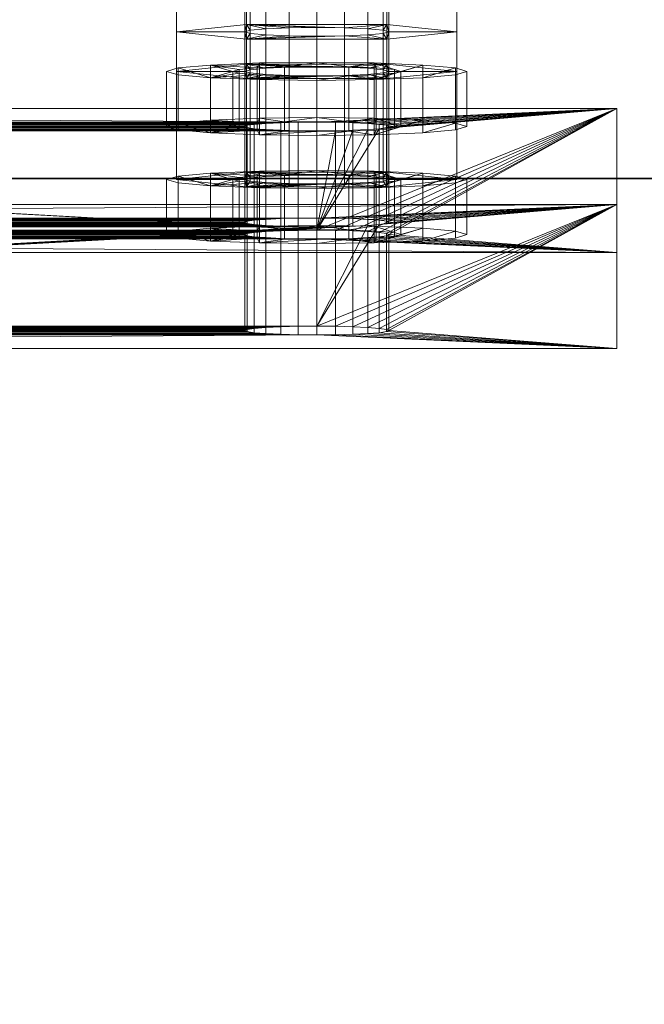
# Model space of a CAD drawing. Extents: x -0.3 to 41.3, y 0 to 17.8.
# Tile 514 of 625: x 32.9307 to 32.9827, y 9.0672 to 9.1492. Entities that reach past the tile are written whole.
import ezdxf

# ---------------------------------------------------------------- set-up
doc = ezdxf.new("R2010")
doc.units = 0
doc.header["$MEASUREMENT"] = 0
for name, color, linetype, lineweight in [('ANILHAS', 135, 'Continuous', 0), ('PLACAS_DE_BASE', 144, 'Continuous', 0), ('PORCAS', 157, 'Continuous', 0)]:
    doc.layers.add(name, color=color, linetype=linetype, lineweight=lineweight)
doc.layers.add('P24', color=7, linetype='Continuous')
doc.layers.add('S24', color=7, linetype='Continuous')

msp = doc.modelspace()

# ---------------------------------------------------------------- linework, layer by layer
at = {"layer": 'P24', "color": 12, "true_color": 0xbd0000}
for points, invisible_edges in [([(32.735, 8.98598, 195.60001), (33.135, 8.98598, 195.60001), (33.135, 9.13598, 195.60001)], 12), ([(32.735, 8.98598, 195.60001), (33.135, 8.98598, 195.60001), (33.135, 9.13598, 195.60001)], 12), ([(32.735, 8.98598, 195.60001), (33.135, 9.13598, 195.60001), (32.735, 9.13598, 195.60001)], 9), ([(32.735, 8.98598, 195.60001), (33.135, 9.13598, 195.60001), (32.735, 9.13598, 195.60001)], 9), ([(32.735, 8.98598, 196.60001), (33.135, 8.98598, 196.60001), (33.135, 9.13598, 196.60001)], 12), ([(32.735, 8.98598, 195.60001), (33.135, 8.98598, 195.60001), (33.135, 9.13598, 195.60001)], 12), ([(32.735, 8.98598, 196.60001), (33.135, 9.13598, 196.60001), (32.735, 9.13598, 196.60001)], 9), ([(32.735, 8.98598, 195.60001), (33.135, 9.13598, 195.60001), (32.735, 9.13598, 195.60001)], 9), ([(32.735, 8.98598, 199.55), (33.135, 8.98598, 199.55), (33.135, 9.13598, 199.55)], 12), ([(32.735, 8.98598, 196.6), (33.135, 8.98598, 196.6), (33.135, 9.13598, 196.6)], 12), ([(32.735, 8.98598, 199.55), (33.135, 9.13598, 199.55), (32.735, 9.13598, 199.55)], 9), ([(32.735, 8.98598, 196.6), (33.135, 9.13598, 196.6), (32.735, 9.13598, 196.6)], 9), ([(32.735, 8.98598, 200.60001), (33.135, 8.98598, 200.60001), (33.135, 9.13598, 200.60001)], 12), ([(32.735, 8.98598, 199.55001), (33.135, 8.98598, 199.55001), (33.135, 9.13598, 199.55001)], 12), ([(32.735, 8.98598, 200.60001), (33.135, 9.13598, 200.60001), (32.735, 9.13598, 200.60001)], 9), ([(32.735, 8.98598, 199.55001), (33.135, 9.13598, 199.55001), (32.735, 9.13598, 199.55001)], 9)]:
    msp.add_3dface(points, dxfattribs=dict(at, invisible_edges=invisible_edges))
for points in [[(33.135, 9.13598, 195.60001), (32.735, 9.13598, 195.60001), (32.735, 9.13598, 195.60001), (33.135, 9.13598, 195.60001)], [(33.135, 9.13598, 196.60001), (32.735, 9.13598, 196.60001), (32.735, 9.13598, 195.60001), (33.135, 9.13598, 195.60001)], [(33.135, 9.13598, 199.55), (32.735, 9.13598, 199.55), (32.735, 9.13598, 196.6), (33.135, 9.13598, 196.6)], [(33.135, 9.13598, 200.60001), (32.735, 9.13598, 200.60001), (32.735, 9.13598, 199.55001), (33.135, 9.13598, 199.55001)]]:
    msp.add_3dface(points, dxfattribs=at)
at = {"layer": 'S24', "color": 253, "true_color": 0xca95bd}
for points, invisible_edges in [([(32.435, 8.66098, 195.60001), (33.435, 8.66098, 195.60001), (33.435, 9.46098, 195.60001)], 12), ([(32.435, 8.66098, 195.10001), (33.435, 8.66098, 195.10001), (33.435, 9.46098, 195.10001)], 12), ([(32.435, 8.66098, 195.60001), (33.435, 9.46098, 195.60001), (32.435, 9.46098, 195.60001)], 9), ([(32.435, 8.66098, 195.10001), (33.435, 9.46098, 195.10001), (32.435, 9.46098, 195.10001)], 9)]:
    msp.add_3dface(points, dxfattribs=dict(at, invisible_edges=invisible_edges))

# ---------------------------------------------------------------- meshes
at = {"layer": 'ANILHAS'}
mesh = msp.add_polyface(dxfattribs=at)
corners = [(32.94295, 9.1403, 199.57206), (32.94295, 9.14489, 199.57178), (32.9439, 9.14002, 199.56729), (32.9439, 9.14059, 199.57683), (32.9439, 9.14461, 199.56701), (32.9439, 9.14518, 199.57656), (32.94661, 9.13977, 199.56324), (32.94661, 9.14083, 199.58088), (32.94661, 9.14436, 199.56296), (32.94661, 9.14542, 199.58061), (32.94845, 9.1403, 199.57206), (32.94845, 9.14489, 199.57178), (32.94898, 9.14014, 199.56938), (32.94898, 9.14046, 199.57474), (32.94898, 9.14473, 199.56911), (32.94898, 9.14505, 199.57446), (32.9505, 9.14, 199.56712), (32.9505, 9.1406, 199.577), (32.9505, 9.1446, 199.56684), (32.9505, 9.14519, 199.57673), (32.95067, 9.13961, 199.56053), (32.95067, 9.14099, 199.58359), (32.95067, 9.1442, 199.56025), (32.95067, 9.14559, 199.58331), (32.95277, 9.13991, 199.5656), (32.95277, 9.14069, 199.57852), (32.95277, 9.14451, 199.56533), (32.95277, 9.14528, 199.57824), (32.95545, 9.13955, 199.55958), (32.95545, 9.13988, 199.56507), (32.95545, 9.14072, 199.57905), (32.95545, 9.14105, 199.58454), (32.95545, 9.14414, 199.55931), (32.95545, 9.14447, 199.5648), (32.95545, 9.14531, 199.57877), (32.95545, 9.14564, 199.58426), (32.95813, 9.13991, 199.5656), (32.95813, 9.14069, 199.57852), (32.95813, 9.14451, 199.56533), (32.95813, 9.14528, 199.57824), (32.96023, 9.13961, 199.56053), (32.96023, 9.14099, 199.58359), (32.96023, 9.1442, 199.56025), (32.96023, 9.14559, 199.58331), (32.9604, 9.14, 199.56712), (32.9604, 9.1406, 199.577), (32.9604, 9.1446, 199.56684), (32.9604, 9.14519, 199.57673), (32.96192, 9.14014, 199.56938), (32.96192, 9.14046, 199.57474), (32.96192, 9.14473, 199.56911), (32.96192, 9.14505, 199.57446), (32.96245, 9.1403, 199.57206), (32.96245, 9.14489, 199.57178), (32.96429, 9.13977, 199.56324), (32.96429, 9.14083, 199.58088), (32.96429, 9.14436, 199.56296), (32.96429, 9.14542, 199.58061), (32.967, 9.14002, 199.56729), (32.967, 9.14059, 199.57683), (32.967, 9.14461, 199.56701), (32.967, 9.14518, 199.57656), (32.96795, 9.1403, 199.57206), (32.96795, 9.14489, 199.57178)]
mesh.append_faces([[corners[k] for k in face] for face in [(0, 3, 5, 1), (3, 7, 9, 5), (7, 21, 23, 9), (21, 31, 35, 23), (31, 41, 43, 35), (41, 55, 57, 43), (55, 59, 61, 57), (59, 62, 63, 61), (62, 58, 60, 63), (58, 54, 56, 60), (54, 40, 42, 56), (40, 28, 32, 42), (28, 20, 22, 32), (20, 6, 8, 22), (6, 2, 4, 8), (2, 0, 1, 4), (10, 12, 14, 11), (12, 16, 18, 14), (16, 24, 26, 18), (24, 29, 33, 26), (29, 36, 38, 33), (36, 44, 46, 38), (44, 48, 50, 46), (48, 52, 53, 50), (52, 49, 51, 53), (49, 45, 47, 51), (45, 37, 39, 47), (37, 30, 34, 39), (30, 25, 27, 34), (25, 17, 19, 27), (17, 13, 15, 19), (13, 10, 11, 15)]])
mesh.append_faces([[corners[k] for k in face] for face in [(59, 58, 62), (2, 3, 0), (60, 61, 63), (5, 4, 1)]], dxfattribs={"vtx0": -1})
mesh.append_faces([[corners[k] for k in face] for face in [(41, 52, 55), (52, 41, 49), (49, 41, 45), (45, 41, 37), (37, 31, 30), (30, 31, 25), (25, 21, 17), (17, 7, 13), (13, 7, 10), (58, 59, 54), (54, 55, 40), (40, 36, 28), (28, 29, 20), (20, 16, 6), (6, 3, 2), (61, 56, 57), (53, 42, 50), (50, 42, 46), (46, 42, 38), (38, 32, 33), (33, 22, 26), (26, 22, 18), (18, 8, 14), (14, 8, 11), (9, 8, 5), (43, 39, 35), (35, 27, 23), (23, 19, 9)]], dxfattribs={"vtx0": -1, "vtx1": -1})
mesh.append_faces([[corners[k] for k in face] for face in [(40, 55, 52), (6, 10, 7), (57, 42, 53), (11, 8, 9)]], dxfattribs={"vtx0": -1, "vtx1": -1, "vtx2": -1})
mesh.append_faces([[corners[k] for k in face] for face in [(37, 41, 31), (25, 31, 21), (17, 21, 7), (54, 59, 55), (40, 52, 48), (40, 48, 44), (40, 44, 36), (28, 36, 29), (20, 29, 24), (20, 24, 16), (6, 16, 12), (6, 12, 10), (6, 7, 3), (61, 60, 56), (57, 56, 42), (38, 42, 32), (33, 32, 22), (18, 22, 8), (5, 8, 4), (53, 43, 57), (43, 53, 51), (43, 51, 47), (43, 47, 39), (35, 39, 34), (35, 34, 27), (23, 27, 19), (9, 19, 15), (9, 15, 11)]], dxfattribs={"vtx0": -1, "vtx2": -1})
mesh = msp.add_polyface(dxfattribs=at)
corners = [(32.94295, 9.13131, 199.42233), (32.94295, 9.1359, 199.42205), (32.9439, 9.13102, 199.41756), (32.9439, 9.13159, 199.4271), (32.9439, 9.13561, 199.41728), (32.9439, 9.13618, 199.42683), (32.94661, 9.13077, 199.41351), (32.94661, 9.13184, 199.43115), (32.94661, 9.13537, 199.41323), (32.94661, 9.13643, 199.43088), (32.94845, 9.13131, 199.42233), (32.94845, 9.1359, 199.42205), (32.94898, 9.13114, 199.41965), (32.94898, 9.13147, 199.42501), (32.94898, 9.13574, 199.41938), (32.94898, 9.13606, 199.42473), (32.9505, 9.13101, 199.41739), (32.9505, 9.1316, 199.42727), (32.9505, 9.1356, 199.41711), (32.9505, 9.13619, 199.427), (32.95067, 9.13061, 199.4108), (32.95067, 9.132, 199.43386), (32.95067, 9.1352, 199.41053), (32.95067, 9.13659, 199.43358), (32.95277, 9.13092, 199.41587), (32.95277, 9.13169, 199.42879), (32.95277, 9.13551, 199.4156), (32.95277, 9.13628, 199.42851), (32.95545, 9.13056, 199.40985), (32.95545, 9.13089, 199.41534), (32.95545, 9.13173, 199.42932), (32.95545, 9.13205, 199.43481), (32.95545, 9.13515, 199.40958), (32.95545, 9.13548, 199.41507), (32.95545, 9.13632, 199.42904), (32.95545, 9.13665, 199.43453), (32.95813, 9.13092, 199.41587), (32.95813, 9.13169, 199.42879), (32.95813, 9.13551, 199.4156), (32.95813, 9.13628, 199.42851), (32.96023, 9.13061, 199.4108), (32.96023, 9.132, 199.43386), (32.96023, 9.1352, 199.41053), (32.96023, 9.13659, 199.43358), (32.9604, 9.13101, 199.41739), (32.9604, 9.1316, 199.42727), (32.9604, 9.1356, 199.41711), (32.9604, 9.13619, 199.427), (32.96192, 9.13114, 199.41965), (32.96192, 9.13147, 199.42501), (32.96192, 9.13574, 199.41938), (32.96192, 9.13606, 199.42473), (32.96245, 9.13131, 199.42233), (32.96245, 9.1359, 199.42205), (32.96429, 9.13077, 199.41351), (32.96429, 9.13184, 199.43115), (32.96429, 9.13537, 199.41323), (32.96429, 9.13643, 199.43088), (32.967, 9.13102, 199.41756), (32.967, 9.13159, 199.4271), (32.967, 9.13561, 199.41728), (32.967, 9.13618, 199.42683), (32.96795, 9.13131, 199.42233), (32.96795, 9.1359, 199.42205)]
mesh.append_faces([[corners[k] for k in face] for face in [(0, 3, 5, 1), (3, 7, 9, 5), (7, 21, 23, 9), (21, 31, 35, 23), (31, 41, 43, 35), (41, 55, 57, 43), (55, 59, 61, 57), (59, 62, 63, 61), (62, 58, 60, 63), (58, 54, 56, 60), (54, 40, 42, 56), (40, 28, 32, 42), (28, 20, 22, 32), (20, 6, 8, 22), (6, 2, 4, 8), (2, 0, 1, 4), (10, 12, 14, 11), (12, 16, 18, 14), (16, 24, 26, 18), (24, 29, 33, 26), (29, 36, 38, 33), (36, 44, 46, 38), (44, 48, 50, 46), (48, 52, 53, 50), (52, 49, 51, 53), (49, 45, 47, 51), (45, 37, 39, 47), (37, 30, 34, 39), (30, 25, 27, 34), (25, 17, 19, 27), (17, 13, 15, 19), (13, 10, 11, 15)]])
mesh.append_faces([[corners[k] for k in face] for face in [(59, 58, 62), (2, 3, 0), (60, 61, 63), (5, 4, 1)]], dxfattribs={"vtx0": -1})
mesh.append_faces([[corners[k] for k in face] for face in [(41, 52, 55), (52, 41, 49), (49, 41, 45), (45, 41, 37), (37, 31, 30), (30, 31, 25), (25, 21, 17), (17, 7, 13), (13, 7, 10), (58, 59, 54), (54, 55, 40), (40, 36, 28), (28, 29, 20), (20, 16, 6), (6, 3, 2), (61, 56, 57), (53, 42, 50), (50, 42, 46), (46, 42, 38), (38, 32, 33), (33, 22, 26), (26, 22, 18), (18, 8, 14), (14, 8, 11), (9, 8, 5), (43, 39, 35), (35, 27, 23), (23, 19, 9)]], dxfattribs={"vtx0": -1, "vtx1": -1})
mesh.append_faces([[corners[k] for k in face] for face in [(40, 55, 52), (6, 10, 7), (57, 42, 53), (11, 8, 9)]], dxfattribs={"vtx0": -1, "vtx1": -1, "vtx2": -1})
mesh.append_faces([[corners[k] for k in face] for face in [(37, 41, 31), (25, 31, 21), (17, 21, 7), (54, 59, 55), (40, 52, 48), (40, 48, 44), (40, 44, 36), (28, 36, 29), (20, 29, 24), (20, 24, 16), (6, 16, 12), (6, 12, 10), (6, 7, 3), (61, 60, 56), (57, 56, 42), (38, 42, 32), (33, 32, 22), (18, 22, 8), (5, 8, 4), (53, 43, 57), (43, 53, 51), (43, 51, 47), (43, 47, 39), (35, 39, 34), (35, 34, 27), (23, 27, 19), (9, 19, 15), (9, 15, 11)]], dxfattribs={"vtx0": -1, "vtx2": -1})
at = {"layer": 'PLACAS_DE_BASE'}
mesh = msp.add_polyface(dxfattribs=at)
corners = [(32.80545, 9.12296, 199.41683), (32.78045, 9.12182, 199.39786), (32.95545, 9.12296, 199.41683), (32.80545, 9.13196, 199.56656), (32.80545, 9.12368, 199.4288), (32.95545, 9.13196, 199.56656), (32.78045, 9.13382, 199.5975), (32.80545, 9.13268, 199.57853), (32.98045, 9.13382, 199.5975), (32.9539, 9.13197, 199.56676), (32.807, 9.13197, 199.56676), (32.95245, 9.132, 199.56736), (32.80845, 9.132, 199.56736), (32.807, 9.13266, 199.57833), (32.95545, 9.13268, 199.57853), (32.9539, 9.12297, 199.41703), (32.807, 9.12297, 199.41703), (32.95245, 9.12301, 199.41763), (32.80845, 9.12301, 199.41763), (32.807, 9.12367, 199.4286), (32.95545, 9.12368, 199.4288), (32.78045, 9.12981, 199.39738), (32.80545, 9.13095, 199.41635), (32.98045, 9.12981, 199.39738), (32.80545, 9.13167, 199.42832), (32.80121, 9.14005, 199.56783), (32.95545, 9.13167, 199.42832), (32.80245, 9.13999, 199.56688), (32.8039, 9.13995, 199.56628), (32.80545, 9.13994, 199.56608), (32.80545, 9.14066, 199.57805), (32.78045, 9.1418, 199.59702), (32.95545, 9.14066, 199.57805), (32.95245, 9.14061, 199.57725), (32.80845, 9.14061, 199.57725), (32.807, 9.14065, 199.57785), (32.9539, 9.14065, 199.57785), (32.95245, 9.13162, 199.42752), (32.80845, 9.13162, 199.42752), (32.807, 9.13165, 199.42812), (32.9539, 9.13165, 199.42812), (32.80845, 9.13099, 199.41715), (32.807, 9.13096, 199.41655), (32.80969, 9.12307, 199.41858), (32.80969, 9.13105, 199.4181), (32.81065, 9.12314, 199.41982), (32.81065, 9.13113, 199.41934), (32.81125, 9.12323, 199.42126), (32.81125, 9.13121, 199.42079), (32.81145, 9.12332, 199.42281), (32.81145, 9.13131, 199.42234), (32.81125, 9.12341, 199.42437), (32.81125, 9.1314, 199.42389), (32.81065, 9.1235, 199.42581), (32.81065, 9.13149, 199.42533), (32.80969, 9.12357, 199.42705), (32.80969, 9.13156, 199.42657), (32.80845, 9.12363, 199.428), (32.80845, 9.13999, 199.56688), (32.807, 9.13995, 199.56628), (32.80969, 9.13206, 199.56831), (32.80969, 9.14005, 199.56783), (32.81065, 9.13214, 199.56955), (32.81065, 9.14012, 199.56907), (32.81125, 9.13222, 199.57099), (32.81125, 9.14021, 199.57051), (32.81145, 9.13232, 199.57254), (32.81145, 9.1403, 199.57207), (32.81125, 9.13241, 199.5741), (32.81125, 9.1404, 199.57362), (32.81065, 9.1325, 199.57554), (32.81065, 9.14048, 199.57506), (32.80969, 9.13257, 199.57678), (32.80969, 9.14056, 199.5763), (32.80845, 9.13263, 199.57773)]
mesh.append_faces([[corners[k] for k in face] for face in [(16, 18, 41, 42), (18, 43, 44, 41), (43, 45, 46, 44), (45, 47, 48, 46), (47, 49, 50, 48), (49, 51, 52, 50), (51, 53, 54, 52), (53, 55, 56, 54), (55, 57, 38, 56), (57, 19, 39, 38), (10, 12, 58, 59), (12, 60, 61, 58), (60, 62, 63, 61), (62, 64, 65, 63), (64, 66, 67, 65), (66, 68, 69, 67), (68, 70, 71, 69), (70, 72, 73, 71), (72, 74, 34, 73), (74, 13, 35, 34)]])
mesh.append_faces([[corners[k] for k in face] for face in [(6, 7, 8), (3, 9, 10), (10, 11, 12), (13, 14, 7), (0, 15, 16), (16, 17, 18), (19, 20, 4), (21, 22, 23)]], dxfattribs={"vtx0": -1, "vtx1": -1})
mesh.append_faces([[corners[k] for k in face] for face in [(0, 1, 2), (3, 4, 5), (24, 25, 26), (30, 31, 32)]], dxfattribs={"vtx0": -1, "vtx1": -1, "vtx2": -1})
mesh.append_faces([[corners[k] for k in face] for face in [(26, 25, 27), (26, 27, 28), (26, 28, 29), (33, 34, 35), (36, 35, 30), (37, 38, 39), (40, 39, 24)]], dxfattribs={"vtx0": -1, "vtx2": -1})
mesh = msp.add_polyface(dxfattribs=at)
corners = [(32.807, 9.13197, 199.56676), (32.9539, 9.13197, 199.56676), (32.95245, 9.132, 199.56736), (32.80845, 9.132, 199.56736), (32.95121, 9.13206, 199.56831), (32.80969, 9.13206, 199.56831), (32.95025, 9.13214, 199.56955), (32.81065, 9.13214, 199.56955), (32.94965, 9.13222, 199.57099), (32.81125, 9.13222, 199.57099), (32.94945, 9.13232, 199.57254), (32.81145, 9.13232, 199.57254), (32.94965, 9.13241, 199.5741), (32.81125, 9.13241, 199.5741), (32.95025, 9.1325, 199.57554), (32.81065, 9.1325, 199.57554), (32.95121, 9.13257, 199.57678), (32.80969, 9.13257, 199.57678), (32.95245, 9.13263, 199.57773), (32.80845, 9.13263, 199.57773), (32.9539, 9.13266, 199.57833), (32.807, 9.12297, 199.41703), (32.9539, 9.12297, 199.41703), (32.95245, 9.12301, 199.41763), (32.80845, 9.12301, 199.41763), (32.95121, 9.12307, 199.41858), (32.80969, 9.12307, 199.41858), (32.95025, 9.12314, 199.41982), (32.81065, 9.12314, 199.41982), (32.94965, 9.12323, 199.42126), (32.81125, 9.12323, 199.42126), (32.94945, 9.12332, 199.42281), (32.81145, 9.12332, 199.42281), (32.94965, 9.12341, 199.42437), (32.81125, 9.12341, 199.42437), (32.95025, 9.1235, 199.42581), (32.81065, 9.1235, 199.42581), (32.95121, 9.12357, 199.42705), (32.80969, 9.12357, 199.42705), (32.95245, 9.12363, 199.428), (32.80845, 9.12363, 199.428), (32.9539, 9.12367, 199.4286), (32.95245, 9.13999, 199.56688), (32.80969, 9.14005, 199.56783), (32.95121, 9.14005, 199.56783), (32.81065, 9.14012, 199.56907), (32.95025, 9.14012, 199.56907), (32.81125, 9.14021, 199.57051), (32.94965, 9.14021, 199.57051), (32.81145, 9.1403, 199.57207), (32.94945, 9.1403, 199.57207), (32.81125, 9.1404, 199.57362), (32.94965, 9.1404, 199.57362), (32.81065, 9.14048, 199.57506), (32.95025, 9.14048, 199.57506), (32.80969, 9.14056, 199.5763), (32.95121, 9.14056, 199.5763), (32.80845, 9.14061, 199.57725), (32.95245, 9.14061, 199.57725), (32.807, 9.14065, 199.57785), (32.9539, 9.14065, 199.57785), (32.95245, 9.13099, 199.41715), (32.80969, 9.13105, 199.4181), (32.95121, 9.13105, 199.4181), (32.81065, 9.13113, 199.41934), (32.95025, 9.13113, 199.41934), (32.81125, 9.13121, 199.42079), (32.94965, 9.13121, 199.42079), (32.81145, 9.13131, 199.42234), (32.94945, 9.13131, 199.42234), (32.81125, 9.1314, 199.42389), (32.94965, 9.1314, 199.42389), (32.81065, 9.13149, 199.42533), (32.95025, 9.13149, 199.42533), (32.80969, 9.13156, 199.42657), (32.95121, 9.13156, 199.42657), (32.80845, 9.13162, 199.42752), (32.95245, 9.13162, 199.42752), (32.807, 9.13165, 199.42812), (32.9539, 9.13165, 199.42812), (32.78045, 9.13382, 199.5975), (32.98045, 9.13382, 199.5975), (32.98045, 9.1418, 199.59702), (32.78045, 9.1418, 199.59702)]
mesh.append_faces([[corners[k] for k in face] for face in [(80, 81, 82, 83)]])
mesh.append_faces([[corners[k] for k in face] for face in [(42, 43, 44), (44, 45, 46), (46, 47, 48), (48, 49, 50), (50, 51, 52), (52, 53, 54), (54, 55, 56), (56, 57, 58), (58, 59, 60), (61, 62, 63), (63, 64, 65), (65, 66, 67), (67, 68, 69), (69, 70, 71), (71, 72, 73), (73, 74, 75), (75, 76, 77), (77, 78, 79)]], dxfattribs={"vtx0": -1, "vtx1": -1})
mesh.append_faces([[corners[k] for k in face] for face in [(0, 1, 2), (3, 2, 4), (5, 4, 6), (7, 6, 8), (9, 8, 10), (11, 10, 12), (13, 12, 14), (15, 14, 16), (17, 16, 18), (19, 18, 20), (21, 22, 23), (24, 23, 25), (26, 25, 27), (28, 27, 29), (30, 29, 31), (32, 31, 33), (34, 33, 35), (36, 35, 37), (38, 37, 39), (40, 39, 41)]], dxfattribs={"vtx0": -1, "vtx2": -1})
mesh = msp.add_polyface(dxfattribs=at)
corners = [(32.98045, 9.12182, 199.39786), (32.95545, 9.12296, 199.41683), (32.78045, 9.12182, 199.39786), (32.95545, 9.12368, 199.4288), (32.95969, 9.13206, 199.56831), (32.80545, 9.12368, 199.4288), (32.95845, 9.132, 199.56736), (32.957, 9.13197, 199.56676), (32.95545, 9.13196, 199.56656), (32.95545, 9.13268, 199.57853), (32.98045, 9.13382, 199.5975), (32.80545, 9.13268, 199.57853), (32.9539, 9.13197, 199.56676), (32.80545, 9.13196, 199.56656), (32.807, 9.13266, 199.57833), (32.9539, 9.13266, 199.57833), (32.9539, 9.12297, 199.41703), (32.80545, 9.12296, 199.41683), (32.807, 9.12367, 199.4286), (32.9539, 9.12367, 199.4286), (32.95545, 9.13095, 199.41635), (32.98045, 9.12981, 199.39738), (32.80545, 9.13095, 199.41635), (32.95545, 9.13994, 199.56608), (32.95545, 9.13167, 199.42832), (32.80545, 9.13994, 199.56608), (32.98045, 9.1418, 199.59702), (32.95545, 9.14066, 199.57805), (32.78045, 9.1418, 199.59702), (32.807, 9.13995, 199.56628), (32.9539, 9.13995, 199.56628), (32.80845, 9.13999, 199.56688), (32.95245, 9.13999, 199.56688), (32.9539, 9.14065, 199.57785), (32.80545, 9.14066, 199.57805), (32.807, 9.13096, 199.41655), (32.9539, 9.13096, 199.41655), (32.80845, 9.13099, 199.41715), (32.95245, 9.13099, 199.41715), (32.9539, 9.13165, 199.42812), (32.80545, 9.13167, 199.42832), (32.94945, 9.12332, 199.42281), (32.94965, 9.12323, 199.42126), (32.94965, 9.13121, 199.42079), (32.94945, 9.13131, 199.42234), (32.95025, 9.12314, 199.41982), (32.95025, 9.13113, 199.41934), (32.95121, 9.12307, 199.41858), (32.95121, 9.13105, 199.4181), (32.95245, 9.12301, 199.41763), (32.95245, 9.12363, 199.428), (32.95245, 9.13162, 199.42752), (32.95121, 9.12357, 199.42705), (32.95121, 9.13156, 199.42657), (32.95025, 9.1235, 199.42581), (32.95025, 9.13149, 199.42533), (32.94965, 9.12341, 199.42437), (32.94965, 9.1314, 199.42389), (32.94945, 9.13232, 199.57254), (32.94965, 9.13222, 199.57099), (32.94965, 9.14021, 199.57051), (32.94945, 9.1403, 199.57207), (32.95025, 9.13214, 199.56955), (32.95025, 9.14012, 199.56907), (32.95121, 9.13206, 199.56831), (32.95121, 9.14005, 199.56783), (32.95245, 9.132, 199.56736), (32.95245, 9.13263, 199.57773), (32.95245, 9.14061, 199.57725), (32.95121, 9.13257, 199.57678), (32.95121, 9.14056, 199.5763), (32.95025, 9.1325, 199.57554), (32.95025, 9.14048, 199.57506), (32.94965, 9.13241, 199.5741), (32.94965, 9.1404, 199.57362)]
mesh.append_faces([[corners[k] for k in face] for face in [(41, 42, 43, 44), (42, 45, 46, 43), (45, 47, 48, 46), (47, 49, 38, 48), (49, 16, 36, 38), (19, 50, 51, 39), (50, 52, 53, 51), (52, 54, 55, 53), (54, 56, 57, 55), (56, 41, 44, 57), (58, 59, 60, 61), (59, 62, 63, 60), (62, 64, 65, 63), (64, 66, 32, 65), (66, 12, 30, 32), (15, 67, 68, 33), (67, 69, 70, 68), (69, 71, 72, 70), (71, 73, 74, 72), (73, 58, 61, 74)]])
mesh.append_faces([[corners[k] for k in face] for face in [(0, 1, 2), (12, 13, 8), (16, 17, 1), (26, 27, 28), (23, 29, 30), (30, 31, 32), (33, 34, 27), (20, 35, 36), (36, 37, 38), (39, 40, 24)]], dxfattribs={"vtx0": -1, "vtx1": -1})
mesh.append_faces([[corners[k] for k in face] for face in [(3, 4, 5), (9, 10, 11), (20, 21, 22), (23, 24, 25)]], dxfattribs={"vtx0": -1, "vtx1": -1, "vtx2": -1})
mesh.append_faces([[corners[k] for k in face] for face in [(5, 4, 6), (5, 6, 7), (5, 7, 8), (14, 15, 9), (18, 19, 3)]], dxfattribs={"vtx0": -1, "vtx2": -1})
mesh = msp.add_polyface(dxfattribs=at)
corners = [(32.95545, 9.12296, 199.41683), (32.98045, 9.12182, 199.39786), (32.957, 9.12297, 199.41703), (32.957, 9.12367, 199.4286), (32.98045, 9.13382, 199.5975), (32.95545, 9.12368, 199.4288), (32.96065, 9.13214, 199.56955), (32.95969, 9.13206, 199.56831), (32.957, 9.13266, 199.57833), (32.95545, 9.13268, 199.57853), (32.957, 9.13096, 199.41655), (32.98045, 9.12981, 199.39738), (32.95545, 9.13095, 199.41635), (32.98045, 9.1418, 199.59702), (32.957, 9.13165, 199.42812), (32.95545, 9.13167, 199.42832), (32.96065, 9.14012, 199.56907), (32.95969, 9.14005, 199.56783), (32.95845, 9.13999, 199.56688), (32.957, 9.13995, 199.56628), (32.95545, 9.13994, 199.56608), (32.957, 9.14065, 199.57785), (32.95545, 9.14066, 199.57805), (32.9539, 9.12297, 199.41703), (32.9539, 9.13096, 199.41655), (32.95845, 9.12301, 199.41763), (32.95845, 9.13099, 199.41715), (32.95969, 9.12307, 199.41858), (32.95969, 9.13105, 199.4181), (32.96065, 9.12314, 199.41982), (32.96065, 9.13113, 199.41934), (32.96125, 9.12323, 199.42126), (32.96125, 9.13121, 199.42079), (32.96145, 9.12332, 199.42281), (32.96145, 9.13131, 199.42234), (32.96125, 9.12341, 199.42437), (32.96125, 9.1314, 199.42389), (32.96065, 9.1235, 199.42581), (32.96065, 9.13149, 199.42533), (32.95969, 9.12357, 199.42705), (32.95969, 9.13156, 199.42657), (32.95845, 9.12363, 199.428), (32.95845, 9.13162, 199.42752), (32.9539, 9.12367, 199.4286), (32.9539, 9.13165, 199.42812), (32.9539, 9.13197, 199.56676), (32.95545, 9.13196, 199.56656), (32.9539, 9.13995, 199.56628), (32.957, 9.13197, 199.56676), (32.95845, 9.132, 199.56736), (32.96125, 9.13222, 199.57099), (32.96125, 9.14021, 199.57051), (32.96145, 9.13232, 199.57254), (32.96145, 9.1403, 199.57207), (32.96125, 9.13241, 199.5741), (32.96125, 9.1404, 199.57362), (32.96065, 9.1325, 199.57554), (32.96065, 9.14048, 199.57506), (32.95969, 9.13257, 199.57678), (32.95969, 9.14056, 199.5763), (32.95845, 9.13263, 199.57773), (32.95845, 9.14061, 199.57725), (32.9539, 9.13266, 199.57833), (32.9539, 9.14065, 199.57785)]
mesh.append_faces([[corners[k] for k in face] for face in [(23, 0, 12, 24), (0, 2, 10, 12), (2, 25, 26, 10), (25, 27, 28, 26), (27, 29, 30, 28), (29, 31, 32, 30), (31, 33, 34, 32), (33, 35, 36, 34), (35, 37, 38, 36), (37, 39, 40, 38), (39, 41, 42, 40), (41, 3, 14, 42), (3, 5, 15, 14), (5, 43, 44, 15), (45, 46, 20, 47), (46, 48, 19, 20), (48, 49, 18, 19), (49, 7, 17, 18), (7, 6, 16, 17), (6, 50, 51, 16), (50, 52, 53, 51), (52, 54, 55, 53), (54, 56, 57, 55), (56, 58, 59, 57), (58, 60, 61, 59), (60, 8, 21, 61), (8, 9, 22, 21), (9, 62, 63, 22)]])
mesh.append_faces([[corners[k] for k in face] for face in [(0, 1, 2), (3, 4, 5), (8, 4, 9), (10, 11, 12), (16, 15, 17), (17, 15, 18), (18, 15, 19), (19, 15, 20)]], dxfattribs={"vtx0": -1, "vtx1": -1})
mesh.append_faces([[corners[k] for k in face] for face in [(5, 6, 7), (13, 14, 15), (13, 21, 22)]], dxfattribs={"vtx0": -1, "vtx2": -1})
mesh = msp.add_polyface(dxfattribs=at)
corners = [(32.957, 9.12297, 199.41703), (32.98045, 9.12182, 199.39786), (32.95845, 9.12301, 199.41763), (32.95969, 9.12307, 199.41858), (32.96065, 9.12314, 199.41982), (32.96125, 9.12323, 199.42126), (32.96145, 9.12332, 199.42281), (32.98045, 9.13382, 199.5975), (32.96125, 9.12341, 199.42437), (32.96065, 9.1235, 199.42581), (32.95969, 9.12357, 199.42705), (32.95845, 9.12363, 199.428), (32.957, 9.12367, 199.4286), (32.95545, 9.12368, 199.4288), (32.96065, 9.13214, 199.56955), (32.96125, 9.13222, 199.57099), (32.96145, 9.13232, 199.57254), (32.96125, 9.13241, 199.5741), (32.96065, 9.1325, 199.57554), (32.95969, 9.13257, 199.57678), (32.95845, 9.13263, 199.57773), (32.957, 9.13266, 199.57833), (32.98045, 9.12981, 199.39738), (32.96145, 9.13131, 199.42234), (32.98045, 9.1418, 199.59702), (32.96125, 9.13121, 199.42079), (32.96065, 9.13113, 199.41934), (32.95969, 9.13105, 199.4181), (32.95845, 9.13099, 199.41715), (32.957, 9.13096, 199.41655), (32.96125, 9.1314, 199.42389), (32.96065, 9.13149, 199.42533), (32.95969, 9.13156, 199.42657), (32.95845, 9.13162, 199.42752), (32.957, 9.13165, 199.42812), (32.95545, 9.13167, 199.42832), (32.96065, 9.14012, 199.56907), (32.96125, 9.14021, 199.57051), (32.96145, 9.1403, 199.57207), (32.96125, 9.1404, 199.57362), (32.96065, 9.14048, 199.57506), (32.95969, 9.14056, 199.5763), (32.95845, 9.14061, 199.57725), (32.957, 9.14065, 199.57785)]
mesh.append_faces([[corners[k] for k in face] for face in [(7, 1, 22, 24)]])
mesh.append_faces([[corners[k] for k in face] for face in [(0, 1, 2), (2, 1, 3), (3, 1, 4), (4, 1, 5), (5, 1, 6), (6, 7, 8), (8, 7, 9), (9, 7, 10), (10, 7, 11), (11, 7, 12), (14, 7, 15), (15, 7, 16), (16, 7, 17), (17, 7, 18), (18, 7, 19), (19, 7, 20), (20, 7, 21), (22, 23, 24), (23, 22, 25), (25, 22, 26), (26, 22, 27), (27, 22, 28), (28, 22, 29)]], dxfattribs={"vtx0": -1, "vtx1": -1})
mesh.append_faces([[corners[k] for k in face] for face in [(13, 7, 14), (24, 35, 36)]], dxfattribs={"vtx0": -1, "vtx1": -1, "vtx2": -1})
mesh.append_faces([[corners[k] for k in face] for face in [(6, 1, 7), (24, 23, 30), (24, 30, 31), (24, 31, 32), (24, 32, 33), (24, 33, 34), (24, 36, 37), (24, 37, 38), (24, 38, 39), (24, 39, 40), (24, 40, 41), (24, 41, 42), (24, 42, 43)]], dxfattribs={"vtx0": -1, "vtx2": -1})
mesh = msp.add_polyface(dxfattribs=at)
corners = [(32.80845, 9.132, 199.56736), (32.95121, 9.13206, 199.56831), (32.80969, 9.13206, 199.56831), (32.95025, 9.13214, 199.56955), (32.81065, 9.13214, 199.56955), (32.94965, 9.13222, 199.57099), (32.81125, 9.13222, 199.57099), (32.94945, 9.13232, 199.57254), (32.81145, 9.13232, 199.57254), (32.94965, 9.13241, 199.5741), (32.81125, 9.13241, 199.5741), (32.95025, 9.1325, 199.57554), (32.81065, 9.1325, 199.57554), (32.95121, 9.13257, 199.57678), (32.80969, 9.13257, 199.57678), (32.95245, 9.13263, 199.57773), (32.80845, 9.13263, 199.57773), (32.9539, 9.13266, 199.57833), (32.807, 9.13266, 199.57833), (32.80845, 9.12301, 199.41763), (32.95121, 9.12307, 199.41858), (32.80969, 9.12307, 199.41858), (32.95025, 9.12314, 199.41982), (32.81065, 9.12314, 199.41982), (32.94965, 9.12323, 199.42126), (32.81125, 9.12323, 199.42126), (32.94945, 9.12332, 199.42281), (32.81145, 9.12332, 199.42281), (32.94965, 9.12341, 199.42437), (32.81125, 9.12341, 199.42437), (32.95025, 9.1235, 199.42581), (32.81065, 9.1235, 199.42581), (32.95121, 9.12357, 199.42705), (32.80969, 9.12357, 199.42705), (32.95245, 9.12363, 199.428), (32.80845, 9.12363, 199.428), (32.9539, 9.12367, 199.4286), (32.807, 9.12367, 199.4286), (32.807, 9.13995, 199.56628), (32.95545, 9.13994, 199.56608), (32.80545, 9.13994, 199.56608), (32.9539, 9.13995, 199.56628), (32.80845, 9.13999, 199.56688), (32.95245, 9.13999, 199.56688), (32.80969, 9.14005, 199.56783), (32.95121, 9.14005, 199.56783), (32.81065, 9.14012, 199.56907), (32.95025, 9.14012, 199.56907), (32.81125, 9.14021, 199.57051), (32.94965, 9.14021, 199.57051), (32.81145, 9.1403, 199.57207), (32.94945, 9.1403, 199.57207), (32.81125, 9.1404, 199.57362), (32.94965, 9.1404, 199.57362), (32.81065, 9.14048, 199.57506), (32.95025, 9.14048, 199.57506), (32.80969, 9.14056, 199.5763), (32.95121, 9.14056, 199.5763), (32.80845, 9.14061, 199.57725), (32.807, 9.13096, 199.41655), (32.95545, 9.13095, 199.41635), (32.80545, 9.13095, 199.41635), (32.9539, 9.13096, 199.41655), (32.80845, 9.13099, 199.41715), (32.95245, 9.13099, 199.41715), (32.80969, 9.13105, 199.4181), (32.95121, 9.13105, 199.4181), (32.81065, 9.13113, 199.41934), (32.95025, 9.13113, 199.41934), (32.81125, 9.13121, 199.42079), (32.94965, 9.13121, 199.42079), (32.81145, 9.13131, 199.42234), (32.94945, 9.13131, 199.42234), (32.81125, 9.1314, 199.42389), (32.94965, 9.1314, 199.42389), (32.81065, 9.13149, 199.42533), (32.95025, 9.13149, 199.42533), (32.80969, 9.13156, 199.42657), (32.95121, 9.13156, 199.42657), (32.80845, 9.13162, 199.42752), (32.98045, 9.12182, 199.39786), (32.78045, 9.12182, 199.39786), (32.78045, 9.12981, 199.39738), (32.98045, 9.12981, 199.39738)]
mesh.append_faces([[corners[k] for k in face] for face in [(80, 81, 82, 83)]])
mesh.append_faces([[corners[k] for k in face] for face in [(0, 1, 2), (2, 3, 4), (4, 5, 6), (6, 7, 8), (8, 9, 10), (10, 11, 12), (12, 13, 14), (14, 15, 16), (16, 17, 18), (19, 20, 21), (21, 22, 23), (23, 24, 25), (25, 26, 27), (27, 28, 29), (29, 30, 31), (31, 32, 33), (33, 34, 35), (35, 36, 37), (38, 39, 40), (59, 60, 61)]], dxfattribs={"vtx0": -1, "vtx1": -1})
mesh.append_faces([[corners[k] for k in face] for face in [(41, 38, 42), (43, 42, 44), (45, 44, 46), (47, 46, 48), (49, 48, 50), (51, 50, 52), (53, 52, 54), (55, 54, 56), (57, 56, 58), (62, 59, 63), (64, 63, 65), (66, 65, 67), (68, 67, 69), (70, 69, 71), (72, 71, 73), (74, 73, 75), (76, 75, 77), (78, 77, 79)]], dxfattribs={"vtx0": -1, "vtx2": -1})
at = {"layer": 'PORCAS'}
mesh = msp.add_polyface(dxfattribs=at)
corners = [(32.94377, 9.14489, 199.57178), (32.94377, 9.15717, 199.57105), (32.94945, 9.14489, 199.57178), (32.94945, 9.15717, 199.57105), (32.94961, 9.14429, 199.56169), (32.94961, 9.1455, 199.58188), (32.94961, 9.15657, 199.56095), (32.94961, 9.15778, 199.58114), (32.94991, 9.14476, 199.56949), (32.94991, 9.14503, 199.57408), (32.94991, 9.15703, 199.56875), (32.94991, 9.15731, 199.57334), (32.95121, 9.14464, 199.56755), (32.95121, 9.14515, 199.57602), (32.95121, 9.15692, 199.56681), (32.95121, 9.15743, 199.57528), (32.95315, 9.14456, 199.56625), (32.95315, 9.14523, 199.57731), (32.95315, 9.15684, 199.56552), (32.95315, 9.1575, 199.57658), (32.95545, 9.14453, 199.56579), (32.95545, 9.14525, 199.57777), (32.95545, 9.15681, 199.56506), (32.95545, 9.15753, 199.57704), (32.95775, 9.14456, 199.56625), (32.95775, 9.14523, 199.57731), (32.95775, 9.15684, 199.56552), (32.95775, 9.1575, 199.57658), (32.95969, 9.14464, 199.56755), (32.95969, 9.14515, 199.57602), (32.95969, 9.15692, 199.56681), (32.95969, 9.15743, 199.57528), (32.96099, 9.14476, 199.56949), (32.96099, 9.14503, 199.57408), (32.96099, 9.15703, 199.56875), (32.96099, 9.15731, 199.57334), (32.96129, 9.14429, 199.56169), (32.96129, 9.1455, 199.58188), (32.96129, 9.15657, 199.56095), (32.96129, 9.15778, 199.58114), (32.96145, 9.14489, 199.57178), (32.96145, 9.15717, 199.57105), (32.96712, 9.14489, 199.57178), (32.96712, 9.15717, 199.57105)]
mesh.append_faces([[corners[k] for k in face] for face in [(0, 5, 7, 1), (5, 37, 39, 7), (37, 42, 43, 39), (42, 36, 38, 43), (36, 4, 6, 38), (4, 0, 1, 6), (2, 8, 10, 3), (8, 12, 14, 10), (12, 16, 18, 14), (16, 20, 22, 18), (20, 24, 26, 22), (24, 28, 30, 26), (28, 32, 34, 30), (32, 40, 41, 34), (40, 33, 35, 41), (33, 29, 31, 35), (29, 25, 27, 31), (25, 21, 23, 27), (21, 17, 19, 23), (17, 13, 15, 19), (13, 9, 11, 15), (9, 2, 3, 11)]])
mesh.append_faces([[corners[k] for k in face] for face in [(37, 40, 42), (40, 37, 33), (33, 37, 29), (29, 37, 25), (25, 5, 21), (21, 5, 17), (17, 5, 13), (13, 5, 9), (9, 5, 2), (36, 24, 4), (4, 2, 0), (38, 41, 43), (41, 38, 34), (34, 38, 30), (30, 38, 26), (26, 6, 22), (22, 6, 18), (18, 6, 14), (14, 6, 10), (10, 6, 3), (39, 27, 7), (7, 3, 1)]], dxfattribs={"vtx0": -1, "vtx1": -1})
mesh.append_faces([[corners[k] for k in face] for face in [(25, 37, 5), (2, 5, 0), (40, 36, 42), (36, 40, 32), (36, 32, 28), (36, 28, 24), (4, 24, 20), (4, 20, 16), (4, 16, 12), (4, 12, 8), (4, 8, 2), (26, 38, 6), (3, 6, 1), (41, 39, 43), (39, 41, 35), (39, 35, 31), (39, 31, 27), (7, 27, 23), (7, 23, 19), (7, 19, 15), (7, 15, 11), (7, 11, 3)]], dxfattribs={"vtx0": -1, "vtx2": -1})
mesh = msp.add_polyface(dxfattribs=at)
corners = [(32.94377, 9.1359, 199.42205), (32.94377, 9.14817, 199.42132), (32.94945, 9.1359, 199.42205), (32.94945, 9.14817, 199.42132), (32.94961, 9.13529, 199.41196), (32.94961, 9.1365, 199.43215), (32.94961, 9.14757, 199.41122), (32.94961, 9.14878, 199.43141), (32.94991, 9.13576, 199.41976), (32.94991, 9.13603, 199.42435), (32.94991, 9.14804, 199.41902), (32.94991, 9.14831, 199.42361), (32.95121, 9.13564, 199.41782), (32.95121, 9.13615, 199.42629), (32.95121, 9.14792, 199.41708), (32.95121, 9.14843, 199.42555), (32.95315, 9.13556, 199.41652), (32.95315, 9.13623, 199.42758), (32.95315, 9.14784, 199.41579), (32.95315, 9.14851, 199.42685), (32.95545, 9.13554, 199.41607), (32.95545, 9.13626, 199.42804), (32.95545, 9.14781, 199.41533), (32.95545, 9.14853, 199.42731), (32.95775, 9.13556, 199.41652), (32.95775, 9.13623, 199.42758), (32.95775, 9.14784, 199.41579), (32.95775, 9.14851, 199.42685), (32.95969, 9.13564, 199.41782), (32.95969, 9.13615, 199.42629), (32.95969, 9.14792, 199.41708), (32.95969, 9.14843, 199.42555), (32.96099, 9.13576, 199.41976), (32.96099, 9.13603, 199.42435), (32.96099, 9.14804, 199.41902), (32.96099, 9.14831, 199.42361), (32.96129, 9.13529, 199.41196), (32.96129, 9.1365, 199.43215), (32.96129, 9.14757, 199.41122), (32.96129, 9.14878, 199.43141), (32.96145, 9.1359, 199.42205), (32.96145, 9.14817, 199.42132), (32.96712, 9.1359, 199.42205), (32.96712, 9.14817, 199.42132)]
mesh.append_faces([[corners[k] for k in face] for face in [(0, 5, 7, 1), (5, 37, 39, 7), (37, 42, 43, 39), (42, 36, 38, 43), (36, 4, 6, 38), (4, 0, 1, 6), (2, 8, 10, 3), (8, 12, 14, 10), (12, 16, 18, 14), (16, 20, 22, 18), (20, 24, 26, 22), (24, 28, 30, 26), (28, 32, 34, 30), (32, 40, 41, 34), (40, 33, 35, 41), (33, 29, 31, 35), (29, 25, 27, 31), (25, 21, 23, 27), (21, 17, 19, 23), (17, 13, 15, 19), (13, 9, 11, 15), (9, 2, 3, 11)]])
mesh.append_faces([[corners[k] for k in face] for face in [(37, 40, 42), (40, 37, 33), (33, 37, 29), (29, 37, 25), (25, 5, 21), (21, 5, 17), (17, 5, 13), (13, 5, 9), (9, 5, 2), (36, 24, 4), (4, 2, 0), (38, 41, 43), (41, 38, 34), (34, 38, 30), (30, 38, 26), (26, 6, 22), (22, 6, 18), (18, 6, 14), (14, 6, 10), (10, 6, 3), (39, 27, 7), (7, 3, 1)]], dxfattribs={"vtx0": -1, "vtx1": -1})
mesh.append_faces([[corners[k] for k in face] for face in [(25, 37, 5), (2, 5, 0), (40, 36, 42), (36, 40, 32), (36, 32, 28), (36, 28, 24), (4, 24, 20), (4, 20, 16), (4, 16, 12), (4, 12, 8), (4, 8, 2), (26, 38, 6), (3, 6, 1), (41, 39, 43), (39, 41, 35), (39, 35, 31), (39, 31, 27), (7, 27, 23), (7, 23, 19), (7, 19, 15), (7, 15, 11), (7, 11, 3)]], dxfattribs={"vtx0": -1, "vtx2": -1})

doc.saveas('drawing.dxf')
